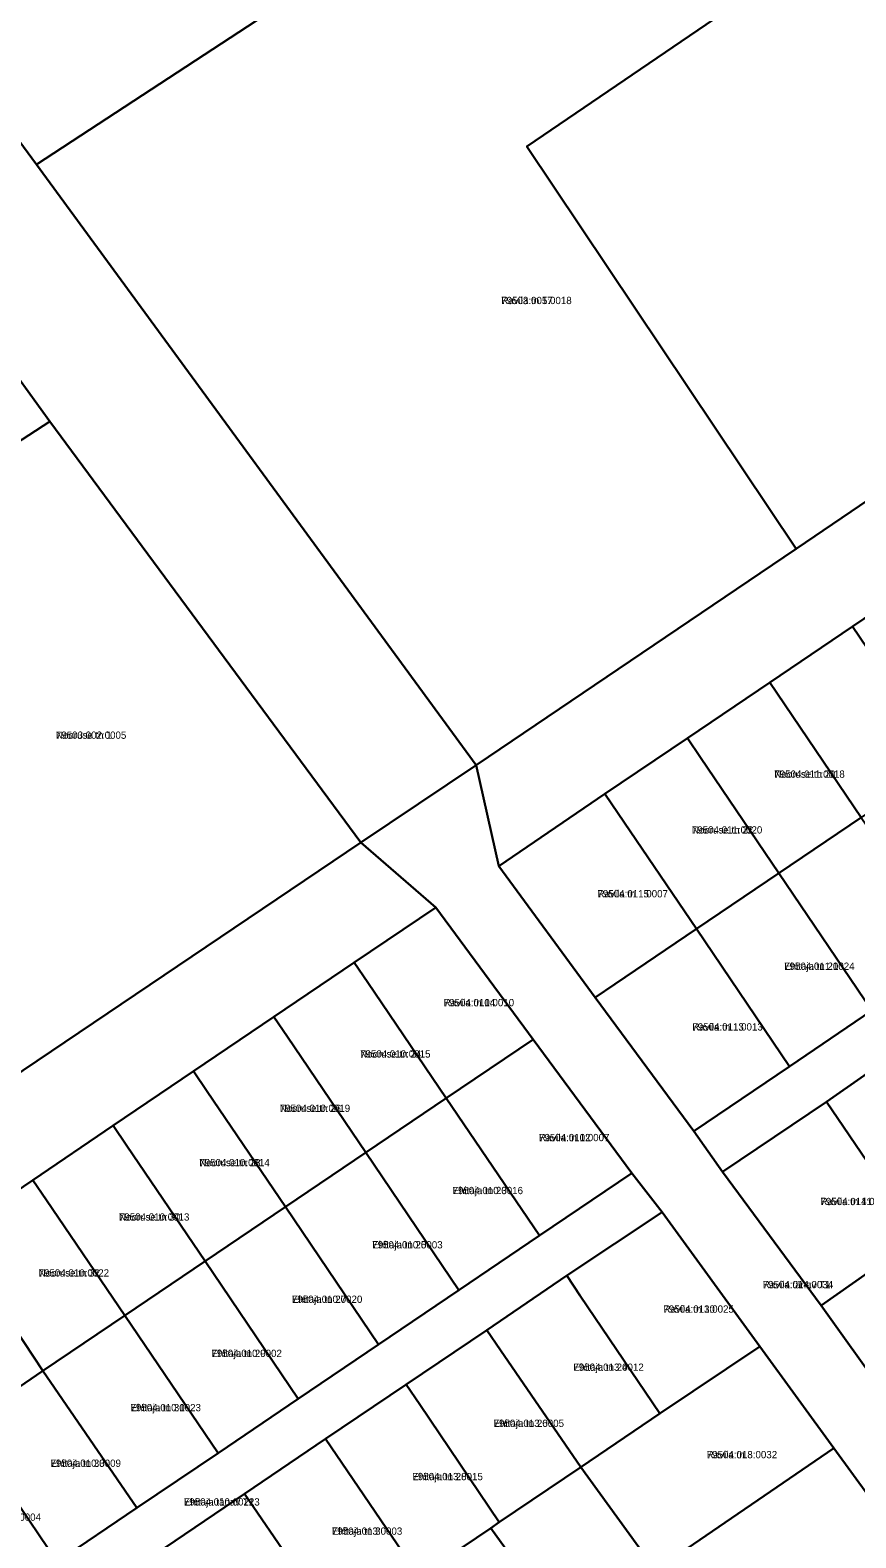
# Model space of a CAD drawing. Extents: x 643847 to 663718, y 6468443 to 6482775.
# Drawn here: x 657642.3 to 657812.3, y 6472523.3 to 6472833.9 of the extents above; entities that cross this region are included whole.
import ezdxf

# ---------------------------------------------------------------- set-up
doc = ezdxf.new("R2010")
doc.units = 0
for name, color, linetype in [('L_AADRESS', 7, 'Continuous'), ('PIIR', 7, 'Continuous'), ('TUNNUS', 7, 'Continuous')]:
    doc.layers.add(name, color=color, linetype=linetype)

msp = doc.modelspace()

# ---------------------------------------------------------------- linework, layer by layer
at = {"layer": 'PIIR'}
for points in [[(657643.62, 6472806.28), (657734.13, 6472682.54), (657710.38, 6472666.6), (657646.35, 6472753.34), (657635.39, 6472768.4), (657395.55, 6473096.29), (657414.42, 6473109.76), (657431.77, 6473085.57), (657448.85, 6473062.07), (657457.85, 6473049.69), (657474.62, 6473026.61), (657491.82, 6473002.9), (657500.63, 6472990.75), (657517.86, 6472967.14), (657534.88, 6472943.82), (657546.47, 6472938.4)], [(657093.18, 6472755.82), (657038.22, 6472896.22), (657052.62, 6472894.35), (657125.59, 6472937.14), (657313.18, 6473048.04), (657352.18, 6472980.82), (657436.05, 6473029.47), (657630.21, 6472764.71), (657635.39, 6472768.4), (657646.35, 6472753.34), (657584.79, 6472713.27), (657571.56, 6472704.34), (657535.11, 6472679.69), (657459, 6472635.48), (657391.69, 6472593.48), (657354.3, 6472568.92), (657336.92, 6472557.13), (657235.57, 6472487.84)], [(657546.47, 6472938.4), (657621.83, 6472991.56), (657643.13, 6473005.56), (657669.54, 6473014.93), (657697.77, 6473016.91), (657713.9, 6472970.01), (657862.88, 6473021.9), (657883.92, 6472962.53), (657812.07, 6472937.73), (657734.24, 6472910.87), (657746.93, 6472873.99), (657643.62, 6472806.28)], [(657934.87, 6472818.71), (657800.02, 6472727.08), (657744.54, 6472809.97), (657834.94, 6472871.55), (657828.28, 6472890.81), (657850.06, 6472904.99), (657839.19, 6472921.05), (657821.76, 6472909.68), (657812.07, 6472937.73), (657883.92, 6472962.53)], [(657643.62, 6472806.28), (657746.93, 6472873.99), (657734.24, 6472910.87), (657812.07, 6472937.73), (657821.76, 6472909.68), (657828.28, 6472890.81), (657834.94, 6472871.55), (657744.54, 6472809.97), (657800.02, 6472727.08), (657734.13, 6472682.54)], [(657800.02, 6472727.08), (657934.87, 6472818.71), (657954.54, 6472807.94), (657930.37, 6472791.55), (657913.23, 6472779.94), (657896.43, 6472768.55), (657879.46, 6472757.05), (657862.49, 6472745.55), (657845.51, 6472734.05), (657828.54, 6472722.56), (657811.57, 6472711.06), (657794.59, 6472699.57), (657777.59, 6472688.09), (657760.61, 6472676.6), (657738.75, 6472661.72), (657734.13, 6472682.54)], [(657632.05, 6472613.76), (657607.18, 6472652.46), (657603.98, 6472657.55), (657596.2, 6472667.87), (657609.45, 6472676.85), (657584.79, 6472713.27), (657646.35, 6472753.34), (657710.38, 6472666.6)], [(657828.54, 6472722.56), (657847.36, 6472694.75), (657830.39, 6472683.26), (657811.57, 6472711.06)], [(657811.57, 6472711.06), (657830.39, 6472683.26), (657813.41, 6472671.76), (657794.59, 6472699.57)], [(657794.59, 6472699.57), (657813.41, 6472671.76), (657796.42, 6472660.26), (657780.3, 6472684.07), (657777.59, 6472688.09)], [(657777.59, 6472688.09), (657780.3, 6472684.07), (657796.42, 6472660.26), (657779.45, 6472648.77), (657763.33, 6472672.58), (657760.61, 6472676.6)], [(657873.04, 6472479.14), (657875.83, 6472476.86), (657859.5, 6472464.68), (657856.51, 6472474.77), (657835.95, 6472503.11), (657822.87, 6472521.04), (657807.77, 6472541.8), (657792.52, 6472562.77), (657772.39, 6472590.41), (657766.14, 6472598.47), (657745.85, 6472626.02), (657725.82, 6472653.21), (657710.38, 6472666.6), (657734.13, 6472682.54), (657738.75, 6472661.72), (657758.63, 6472634.67), (657778.9, 6472607.11), (657784.86, 6472598.74), (657805.14, 6472571.21), (657818.04, 6472553.13), (657831.47, 6472535.44), (657844.68, 6472517.51), (657855.38, 6472502.98)], [(657738.75, 6472661.72), (657760.61, 6472676.6), (657763.33, 6472672.58), (657779.45, 6472648.77), (657762.65, 6472637.39), (657758.63, 6472634.67)], [(657832.57, 6472643.44), (657815.59, 6472631.95), (657796.42, 6472660.26), (657813.41, 6472671.76)], [(657815.59, 6472631.95), (657798.61, 6472620.45), (657779.45, 6472648.77), (657796.42, 6472660.26)], [(657745.85, 6472626.02), (657727.95, 6472613.91), (657711.83, 6472637.72), (657709.01, 6472641.86), (657725.82, 6472653.21)], [(657758.63, 6472634.67), (657762.65, 6472637.39), (657779.45, 6472648.77), (657798.61, 6472620.45), (657778.9, 6472607.11)], [(657709.01, 6472641.86), (657711.83, 6472637.72), (657727.95, 6472613.91), (657711.41, 6472602.71), (657695.28, 6472626.52), (657692.48, 6472630.66)], [(657692.48, 6472630.66), (657695.28, 6472626.52), (657711.41, 6472602.71), (657694.86, 6472591.51), (657678.74, 6472615.31), (657675.94, 6472619.46)], [(657766.14, 6472598.47), (657747.12, 6472585.59), (657727.95, 6472613.91), (657745.85, 6472626.02)], [(657822.47, 6472624.48), (657841.69, 6472596.07), (657829.78, 6472587.97), (657825.15, 6472585.27), (657806.21, 6472613.19)], [(657675.94, 6472619.46), (657678.74, 6472615.31), (657694.86, 6472591.51), (657678.32, 6472580.31), (657662.2, 6472604.11), (657659.39, 6472608.26)], [(657730.57, 6472574.39), (657711.41, 6472602.71), (657727.95, 6472613.91), (657747.12, 6472585.59)], [(657806.21, 6472613.19), (657825.15, 6472585.27), (657805.14, 6472571.21), (657784.86, 6472598.74)], [(657659.39, 6472608.26), (657662.2, 6472604.11), (657678.32, 6472580.31), (657661.77, 6472569.11), (657645.65, 6472592.91), (657642.83, 6472597.04)], [(657714.03, 6472563.19), (657694.86, 6472591.51), (657711.41, 6472602.71), (657730.57, 6472574.39)], [(657766.14, 6472598.47), (657772.39, 6472590.41), (657752.81, 6472577.35), (657736.29, 6472566.15), (657719.72, 6472554.93), (657703.12, 6472543.7), (657686.43, 6472532.4), (657670.02, 6472521.3), (657653.46, 6472510.1), (657636.64, 6472498.72), (657620.37, 6472487.71), (657603.83, 6472476.51), (657581.69, 6472461.52), (657577.55, 6472470.79), (657598.23, 6472484.79), (657614.78, 6472495.99), (657647.88, 6472518.4), (657664.28, 6472529.51), (657680.97, 6472540.81), (657697.48, 6472551.99), (657714.03, 6472563.19), (657730.57, 6472574.39), (657747.12, 6472585.59)], [(657626.31, 6472585.86), (657642.83, 6472597.04), (657645.65, 6472592.91), (657661.77, 6472569.11), (657644.93, 6472557.71), (657629.07, 6472581.69)], [(657678.32, 6472580.31), (657694.86, 6472591.51), (657714.03, 6472563.19), (657697.48, 6472551.99)], [(657792.52, 6472562.77), (657771.95, 6472548.92), (657755.53, 6472573.17), (657752.81, 6472577.35), (657772.39, 6472590.41)], [(657805.14, 6472571.21), (657825.15, 6472585.27), (657829.78, 6472587.97), (657842.19, 6472570.9), (657822.07, 6472556.1), (657818.04, 6472553.13)], [(657626.31, 6472585.86), (657629.07, 6472581.69), (657644.93, 6472557.71), (657628.68, 6472546.7), (657612.56, 6472570.52), (657609.76, 6472574.66)], [(657680.97, 6472540.81), (657661.77, 6472569.11), (657678.32, 6472580.31), (657697.48, 6472551.99)], [(657752.81, 6472577.35), (657755.53, 6472573.17), (657771.95, 6472548.92), (657755.68, 6472537.86), (657739.12, 6472562.03), (657736.29, 6472566.15)], [(657680.97, 6472540.81), (657664.28, 6472529.51), (657644.93, 6472557.71), (657661.77, 6472569.11)], [(657736.29, 6472566.15), (657739.12, 6472562.03), (657755.68, 6472537.86), (657738.86, 6472526.55), (657722.52, 6472550.79), (657719.72, 6472554.93)], [(657792.52, 6472562.77), (657807.77, 6472541.8), (657771.04, 6472516.68), (657755.68, 6472537.86), (657771.95, 6472548.92)], [(657647.88, 6472518.4), (657628.68, 6472546.7), (657644.93, 6472557.71), (657664.28, 6472529.51)], [(657719.72, 6472554.93), (657722.52, 6472550.79), (657738.86, 6472526.55), (657737.12, 6472525.31), (657722.37, 6472515.34), (657703.12, 6472543.7)], [(657631.25, 6472507.14), (657612.15, 6472535.51), (657628.68, 6472546.7), (657647.88, 6472518.4)], [(657703.12, 6472543.7), (657722.37, 6472515.34), (657709.81, 6472506.85), (657705.77, 6472504.12), (657686.43, 6472532.4)], [(657822.87, 6472521.04), (657786.37, 6472495.56), (657771.04, 6472516.68), (657807.77, 6472541.8)], [(657771.04, 6472516.68), (657786.37, 6472495.56), (657780.41, 6472491.36), (657767.97, 6472482.69), (657756.24, 6472498.9), (657737.12, 6472525.31), (657738.86, 6472526.55), (657755.68, 6472537.86)], [(657686.43, 6472532.4), (657705.77, 6472504.12), (657689.23, 6472492.92), (657670.02, 6472521.3)], [(657729.71, 6472480.39), (657709.81, 6472506.85), (657722.37, 6472515.34), (657737.12, 6472525.31), (657756.24, 6472498.9)]]:
    msp.add_lwpolyline(points, close=True, dxfattribs=at)
for points in [[(657397.83, 6472467.29), (657495.32, 6472532.63), (657560.13, 6472576.69), (657573.49, 6472574.14), (657632.05, 6472613.76), (657710.38, 6472666.6), (657725.82, 6472653.21), (657709.01, 6472641.86), (657692.48, 6472630.66), (657675.94, 6472619.46), (657659.39, 6472608.26), (657642.83, 6472597.04), (657626.31, 6472585.86), (657609.76, 6472574.66), (657593.38, 6472563.56), (657576.7, 6472552.27), (657560.13, 6472541.05), (657539.64, 6472526.77), (657529.83, 6472519.93)], [(657822.47, 6472624.48), (657806.21, 6472613.19), (657784.86, 6472598.74), (657778.9, 6472607.11), (657798.61, 6472620.45), (657815.59, 6472631.95)]]:
    msp.add_lwpolyline(points, dxfattribs=at)

# ---------------------------------------------------------------- texts
at = {"layer": 'L_AADRESS'}
for s, p in [('Ravila tn 17', (657739.28, 6472777.5)), ('Nooruse tn 1', (657647.59, 6472687.95)), ('Nooruse tn 20', (657795.5, 6472679.92)), ('Nooruse tn 22', (657778.52, 6472668.43)), ('Ravila tn 15', (657759.1, 6472655.28)), ('Ehitaja tn 21', (657797.52, 6472640.35)), ('Ravila tn 14', (657727.43, 6472632.85)), ('Ravila tn 13', (657778.62, 6472627.85)), ('Nooruse tn 24', (657710.21, 6472622.28)), ('Nooruse tn 26', (657693.67, 6472611.08)), ('Ravila tn 12', (657747.05, 6472605.05)), ('Nooruse tn 28', (657677.12, 6472599.89)), ('Ehitaja tn 23', (657729.26, 6472594.14)), ('Ravila tn 11', (657805, 6472591.88)), ('Nooruse tn 30', (657660.57, 6472588.69)), ('Ehitaja tn 25', (657712.71, 6472582.96)), ('Nooruse tn 32', (657644.04, 6472577.16)), ('Ravila tänav T1', (657793.11, 6472574.76)), ('Ehitaja tn 27', (657696.18, 6472571.74)), ('Ravila tn 10', (657772.67, 6472569.72)), ('Ehitaja tn 29', (657679.62, 6472560.59)), ('Ehitaja tn 24', (657754.12, 6472557.74)), ('Ehitaja tn 31', (657662.95, 6472549.41)), ('Ehitaja tn 26', (657737.7, 6472546.18)), ('Ravila tn 8', (657781.58, 6472539.73)), ('Ehitaja tn 33', (657646.48, 6472537.96)), ('Ehitaja tn 28', (657720.99, 6472535.21)), ('Ehitaja tänav T23', (657673.94, 6472529.99)), ('Ehitaja tn 30', (657704.4, 6472523.97))]:
    msp.add_text(s, height=1.5, dxfattribs=at).set_placement(p)
at = {"layer": 'TUNNUS'}
for s, p in [('79503:005:0018', (657739.28, 6472777.5)), ('79503:002:0005', (657647.59, 6472687.95)), ('79504:011:0018', (657795.5, 6472679.92)), ('79504:011:0020', (657778.52, 6472668.43)), ('79504:011:0007', (657759.1, 6472655.28)), ('79504:011:0024', (657797.52, 6472640.35)), ('79504:010:0010', (657727.43, 6472632.85)), ('79504:011:0013', (657778.62, 6472627.85)), ('79504:010:0015', (657710.21, 6472622.28)), ('79504:010:0019', (657693.67, 6472611.08)), ('79504:010:0007', (657747.05, 6472605.05)), ('79504:010:0014', (657677.12, 6472599.89)), ('79504:010:0016', (657729.26, 6472594.14)), ('79504:014:0005', (657805, 6472591.88)), ('79504:010:0013', (657660.57, 6472588.69)), ('79504:010:0003', (657712.71, 6472582.96)), ('79504:010:0022', (657644.04, 6472577.16)), ('79504:014:0034', (657793.11, 6472574.76)), ('79504:010:0020', (657696.18, 6472571.74)), ('79504:013:0025', (657772.67, 6472569.72)), ('79504:010:0002', (657679.62, 6472560.59)), ('79504:013:0012', (657754.12, 6472557.74)), ('79504:010:0023', (657662.95, 6472549.41)), ('79504:013:0005', (657737.7, 6472546.18)), ('79504:013:0032', (657781.58, 6472539.73)), ('79504:010:0009', (657646.48, 6472537.96)), ('79504:013:0015', (657720.99, 6472535.21)), ('79504:010:0021', (657673.94, 6472529.99)), ('79504:010:0004', (657630.02, 6472526.85)), ('79504:013:0003', (657704.4, 6472523.97))]:
    msp.add_text(s, height=1.5, dxfattribs=at).set_placement(p)

doc.saveas('drawing.dxf')
